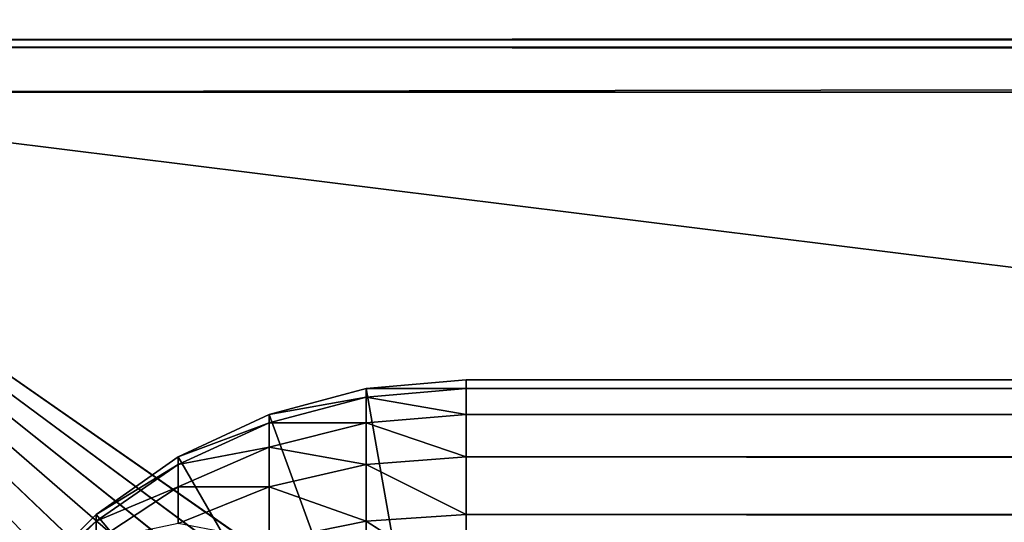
# Model space of a CAD drawing. Header units: centimetres. Extents: x 0.1 to 22.3, y 0.1 to 22.3.
# Tile 375 of 632: x 0.482 to 0.825, y 21.966 to 22.141. Entities that reach past the tile are written whole.
import ezdxf

# ---------------------------------------------------------------- set-up
doc = ezdxf.new("R2010")
doc.units = ezdxf.units.CM
doc.header["$LTSCALE"] = 2.54
doc.layers.get('0').update_dxf_attribs({"true_color": 0xff5454})

# ---------------------------------------------------------------- blocks, each defined once
blk = doc.blocks.new('Kosz na _mieci DELLA.STL')
at = {"color": 0}
for p, q in [((0.33747, 22.1158, 47.35), (22.14685, 22.14994, 47.34706)), ((0.33747, 22.1158, 47.35), (22.14685, 22.14994, 47.34706)), ((22.15465, 22.1467, 47.2451), (0.32745, 22.13403, 47.24832)), ((22.15465, 22.1467, 47.2451), (0.32745, 22.13403, 47.24832)), ((22.14674, 22.13268, 47.24857), (0.32745, 22.13403, 47.24832)), ((22.14674, 22.13268, 47.24857), (0.32745, 22.13403, 47.24832)), ((22.14674, 22.13268, 47.24857), (0.32889, 22.13144, 47.24877)), ((22.14674, 22.13268, 47.24857), (0.32889, 22.13144, 47.24877)), ((22.13747, 22.1158, 47.25), (0.32889, 22.13144, 47.24877)), ((22.13747, 22.1158, 47.25), (0.32889, 22.13144, 47.24877)), ((3.46383, 19.80061, 47.35), (0.33747, 22.1158, 47.35)), ((0.33747, 22.1158, 47.35), (3.29545, 19.75549, 47.35)), ((3.46383, 19.80061, 47.35), (0.33747, 22.1158, 47.35)), ((3.63747, 19.8158, 47.35), (0.33747, 22.1158, 47.35)), ((3.63747, 19.8158, 47.35), (0.33747, 22.1158, 47.35)), ((22.13747, 22.1158, 47.35), (0.33747, 22.1158, 47.35)), ((2.99469, 19.58185, 47.35), (0.33747, 22.1158, 47.35)), ((2.99469, 19.58185, 47.35), (0.33747, 22.1158, 47.35)), ((3.13747, 19.68183, 47.35), (0.33747, 22.1158, 47.35)), ((3.13747, 19.68183, 47.35), (0.33747, 22.1158, 47.35)), ((0.33747, 22.1158, 47.35), (3.29545, 19.75549, 47.35)), ((3.13747, 19.68183, 47.25), (0.33747, 22.1158, 47.25)), ((0.33747, 22.1158, 47.25), (3.29545, 19.75549, 47.25)), ((0.33747, 22.1158, 47.25), (3.29545, 19.75549, 47.25)), ((0.33747, 22.1158, 47.25), (3.46383, 19.80061, 47.25)), ((2.99469, 19.58185, 47.25), (0.33747, 22.1158, 47.25)), ((3.13747, 19.68183, 47.25), (0.33747, 22.1158, 47.25)), ((2.99469, 19.58185, 47.25), (0.33747, 22.1158, 47.25)), ((18.83747, 19.8158, 47.25), (0.33747, 22.1158, 47.25)), ((0.33747, 22.1158, 47.25), (22.13747, 22.1158, 47.25)), ((18.83747, 19.8158, 47.25), (0.33747, 22.1158, 47.25)), ((3.63747, 19.8158, 47.25), (0.33747, 22.1158, 47.25)), ((3.63747, 19.8158, 47.25), (0.33747, 22.1158, 47.25)), ((0.33747, 22.1158, 47.25), (3.46383, 19.80061, 47.25)), ((22.13747, 22.1158, 47.35), (0.33747, 22.1158, 47.35)), ((0.33747, 22.1158, 47.25), (22.13747, 22.1158, 47.25)), ((0.63747, 22.0158, 47.25), (0.60275, 22.01276, 47.25)), ((0.63747, 22.0158, 15.95), (0.60275, 22.01276, 15.95)), ((0.60275, 22.01276, 15.95), (0.63747, 22.0158, 47.25)), ((0.60275, 22.01276, 15.95), (0.63747, 22.0158, 47.25)), ((0.63747, 22.0158, 47.25), (0.60275, 22.01276, 47.25)), ((0.63747, 22.0158, 15.95), (0.60275, 22.01276, 15.95)), ((0.63747, 22.0158, 47.25), (21.83747, 22.0158, 47.25)), ((21.83747, 22.0158, 47.25), (0.63747, 22.0158, 15.95)), ((0.63747, 22.0158, 15.95), (0.63747, 22.0158, 47.25)), ((21.83747, 22.0158, 47.25), (0.63747, 22.0158, 15.95)), ((21.83747, 22.0158, 15.95), (0.63747, 22.0158, 15.95)), ((0.63747, 22.0158, 47.25), (21.83747, 22.0158, 47.25)), ((0.63747, 22.0158, 47.25), (0.63747, 21.8158, 47.25)), ((0.63747, 22.0158, 47.25), (0.63747, 21.8158, 47.25)), ((0.63747, 22.0158, 15.95), (0.63747, 22.0158, 47.25)), ((0.63747, 22.0158, 15.95), (0.63747, 22.01276, 15.91527)), ((0.63747, 22.0158, 15.95), (0.63747, 22.01276, 15.91527)), ((0.63747, 22.0158, 15.95), (21.83747, 22.01276, 15.91527)), ((0.63747, 22.0158, 15.95), (21.83747, 22.01276, 15.91527)), ((21.83747, 22.0158, 15.95), (0.63747, 22.0158, 15.95)), ((0.60275, 22.01276, 47.25), (0.56907, 22.00374, 47.25)), ((0.60275, 22.01276, 15.95), (0.56907, 22.00374, 15.95)), ((0.56907, 22.00374, 15.95), (0.60275, 22.01276, 47.25)), ((0.56907, 22.00374, 15.95), (0.60275, 22.01276, 47.25)), ((0.60275, 22.01276, 47.25), (0.56907, 22.00374, 47.25)), ((0.60275, 22.01276, 15.95), (0.56907, 22.00374, 15.95)), ((0.60275, 22.01276, 47.25), (0.63747, 21.8158, 47.25)), ((0.60275, 22.01276, 47.25), (0.63747, 21.8158, 47.25)), ((0.60275, 22.01276, 15.95), (0.60275, 22.01276, 47.25)), ((0.60275, 22.01276, 15.95), (0.60275, 22.01276, 47.25)), ((0.60275, 22.01276, 15.95), (0.60275, 22.00977, 15.9158)), ((0.60275, 22.00977, 15.9158), (0.63747, 22.01276, 15.91527)), ((0.60275, 22.00977, 15.9158), (0.63747, 22.01276, 15.91527)), ((0.60275, 22.01276, 15.95), (0.60275, 22.00977, 15.9158)), ((0.60275, 22.01276, 15.95), (0.63747, 22.01276, 15.91527)), ((0.60275, 22.01276, 15.95), (0.63747, 22.01276, 15.91527)), ((0.63747, 22.01276, 15.91527), (0.63747, 22.00374, 15.8816)), ((0.63747, 22.01276, 15.91527), (0.63747, 22.00374, 15.8816)), ((0.63747, 22.01276, 15.91527), (21.83747, 22.00374, 15.8816)), ((0.63747, 22.01276, 15.91527), (21.83747, 22.00374, 15.8816)), ((0.63747, 22.01276, 15.91527), (21.83747, 22.01276, 15.91527)), ((0.63747, 22.01276, 15.91527), (21.83747, 22.01276, 15.91527)), ((0.56907, 22.00088, 15.91736), (0.60275, 22.00977, 15.9158)), ((0.56907, 22.00088, 15.91736), (0.60275, 22.00977, 15.9158)), ((0.56907, 22.00374, 15.95), (0.60275, 22.00977, 15.9158)), ((0.56907, 22.00374, 15.95), (0.60275, 22.00977, 15.9158)), ((0.60275, 22.00977, 15.9158), (0.60275, 22.00088, 15.88264)), ((0.60275, 22.00977, 15.9158), (0.60275, 22.00088, 15.88264)), ((0.60275, 22.00977, 15.9158), (0.63747, 22.00374, 15.8816)), ((0.60275, 22.00977, 15.9158), (0.63747, 22.00374, 15.8816)), ((0.56907, 22.00374, 47.25), (0.53747, 21.98901, 47.25)), ((0.56907, 22.00374, 15.95), (0.53747, 21.98901, 15.95)), ((0.53747, 21.98901, 15.95), (0.56907, 22.00374, 47.25)), ((0.53747, 21.98901, 15.95), (0.56907, 22.00374, 47.25)), ((0.56907, 22.00374, 47.25), (0.53747, 21.98901, 47.25)), ((0.56907, 22.00374, 15.95), (0.53747, 21.98901, 15.95)), ((0.56907, 22.00374, 47.25), (0.63747, 21.8158, 47.25)), ((0.56907, 22.00374, 47.25), (0.63747, 21.8158, 47.25)), ((0.56907, 22.00374, 15.95), (0.56907, 22.00374, 47.25)), ((0.56907, 22.00374, 15.95), (0.56907, 22.00374, 47.25)), ((0.56907, 22.00374, 15.95), (0.56907, 22.00088, 15.91736)), ((0.56907, 22.00374, 15.95), (0.56907, 22.00088, 15.91736)), ((0.60275, 22.00088, 15.88264), (0.63747, 22.00374, 15.8816)), ((0.60275, 22.00088, 15.88264), (0.63747, 22.00374, 15.8816)), ((0.63747, 22.00374, 15.8816), (0.63747, 21.98901, 15.85)), ((0.63747, 22.00374, 15.8816), (0.63747, 21.98901, 15.85)), ((0.63747, 22.00374, 15.8816), (21.83747, 21.98901, 15.85)), ((0.63747, 22.00374, 15.8816), (21.83747, 21.98901, 15.85)), ((0.63747, 22.00374, 15.8816), (21.83747, 22.00374, 15.8816)), ((0.63747, 22.00374, 15.8816), (21.83747, 22.00374, 15.8816)), ((0.53747, 21.98637, 15.91992), (0.56907, 22.00088, 15.91736)), ((0.53747, 21.98637, 15.91992), (0.56907, 22.00088, 15.91736)), ((0.53747, 21.98901, 15.95), (0.56907, 22.00088, 15.91736)), ((0.53747, 21.98901, 15.95), (0.56907, 22.00088, 15.91736)), ((0.56907, 22.00088, 15.91736), (0.56907, 21.99241, 15.88572)), ((0.56907, 21.99241, 15.88572), (0.60275, 22.00088, 15.88264)), ((0.56907, 21.99241, 15.88572), (0.60275, 22.00088, 15.88264)), ((0.56907, 22.00088, 15.91736), (0.56907, 21.99241, 15.88572)), ((0.56907, 22.00088, 15.91736), (0.60275, 22.00088, 15.88264)), ((0.56907, 22.00088, 15.91736), (0.60275, 22.00088, 15.88264)), ((0.60275, 22.00088, 15.88264), (0.60275, 21.98637, 15.85152)), ((0.60275, 22.00088, 15.88264), (0.60275, 21.98637, 15.85152)), ((0.60275, 22.00088, 15.88264), (0.63747, 21.98901, 15.85)), ((0.60275, 22.00088, 15.88264), (0.63747, 21.98901, 15.85)), ((0.53747, 21.97856, 15.89076), (0.56907, 21.99241, 15.88572)), ((0.53747, 21.97856, 15.89076), (0.56907, 21.99241, 15.88572)), ((0.53747, 21.98637, 15.91992), (0.56907, 21.99241, 15.88572)), ((0.53747, 21.98637, 15.91992), (0.56907, 21.99241, 15.88572)), ((0.56907, 21.99241, 15.88572), (0.56907, 21.97856, 15.85603)), ((0.56907, 21.99241, 15.88572), (0.56907, 21.97856, 15.85603)), ((0.56907, 21.99241, 15.88572), (0.60275, 21.98637, 15.85152)), ((0.56907, 21.99241, 15.88572), (0.60275, 21.98637, 15.85152)), ((0.53747, 21.98901, 47.25), (0.50892, 21.96901, 47.25)), ((0.53747, 21.98901, 15.95), (0.50892, 21.96901, 15.95)), ((0.50892, 21.96901, 15.95), (0.53747, 21.98901, 47.25)), ((0.50892, 21.96901, 15.95), (0.53747, 21.98901, 47.25)), ((0.53747, 21.98901, 47.25), (0.50892, 21.96901, 47.25)), ((0.53747, 21.98901, 15.95), (0.50892, 21.96901, 15.95)), ((0.53747, 21.98901, 47.25), (0.63747, 21.8158, 47.25)), ((0.53747, 21.98901, 47.25), (0.63747, 21.8158, 47.25)), ((0.53747, 21.98901, 15.95), (0.53747, 21.98901, 47.25)), ((0.53747, 21.98901, 15.95), (0.53747, 21.98901, 47.25)), ((0.53747, 21.98901, 15.95), (0.53747, 21.98637, 15.91992)), ((0.53747, 21.98901, 15.95), (0.53747, 21.98637, 15.91992)), ((0.60275, 21.98637, 15.85152), (0.63747, 21.98901, 15.85)), ((0.60275, 21.98637, 15.85152), (0.63747, 21.98901, 15.85)), ((0.63747, 21.98901, 15.85), (0.63747, 21.96901, 15.82144)), ((0.63747, 21.98901, 15.85), (0.63747, 21.96901, 15.82144)), ((0.63747, 21.98901, 15.85), (21.83747, 21.96901, 15.82144)), ((0.63747, 21.98901, 15.85), (21.83747, 21.96901, 15.82144)), ((0.63747, 21.98901, 15.85), (21.83747, 21.98901, 15.85)), ((0.63747, 21.98901, 15.85), (21.83747, 21.98901, 15.85)), ((0.50892, 21.96668, 15.9234), (0.53747, 21.98637, 15.91992)), ((0.50892, 21.96668, 15.9234), (0.53747, 21.98637, 15.91992)), ((0.50892, 21.96901, 15.95), (0.53747, 21.98637, 15.91992)), ((0.50892, 21.96901, 15.95), (0.53747, 21.98637, 15.91992)), ((0.53747, 21.98637, 15.91992), (0.53747, 21.97856, 15.89076)), ((0.53747, 21.98637, 15.91992), (0.53747, 21.97856, 15.89076)), ((0.56907, 21.97856, 15.85603), (0.60275, 21.98637, 15.85152)), ((0.56907, 21.97856, 15.85603), (0.60275, 21.98637, 15.85152)), ((0.60275, 21.98637, 15.85152), (0.60275, 21.96668, 15.8234)), ((0.60275, 21.98637, 15.85152), (0.60275, 21.96668, 15.8234)), ((0.60275, 21.98637, 15.85152), (0.63747, 21.96901, 15.82144)), ((0.60275, 21.98637, 15.85152), (0.63747, 21.96901, 15.82144)), ((0.50892, 21.95977, 15.8976), (0.53747, 21.97856, 15.89076)), ((0.50892, 21.95977, 15.8976), (0.53747, 21.97856, 15.89076)), ((0.50892, 21.96668, 15.9234), (0.53747, 21.97856, 15.89076)), ((0.50892, 21.96668, 15.9234), (0.53747, 21.97856, 15.89076)), ((0.53747, 21.97856, 15.89076), (0.53747, 21.9658, 15.8634)), ((0.53747, 21.9658, 15.8634), (0.56907, 21.97856, 15.85603)), ((0.53747, 21.9658, 15.8634), (0.56907, 21.97856, 15.85603)), ((0.53747, 21.97856, 15.89076), (0.53747, 21.9658, 15.8634)), ((0.53747, 21.97856, 15.89076), (0.56907, 21.97856, 15.85603)), ((0.53747, 21.97856, 15.89076), (0.56907, 21.97856, 15.85603)), ((0.56907, 21.97856, 15.85603), (0.56907, 21.95977, 15.8292)), ((0.56907, 21.97856, 15.85603), (0.56907, 21.95977, 15.8292)), ((0.56907, 21.97856, 15.85603), (0.60275, 21.96668, 15.8234)), ((0.56907, 21.97856, 15.85603), (0.60275, 21.96668, 15.8234)), ((0.50892, 21.96901, 47.25), (0.48427, 21.94436, 47.25)), ((0.50892, 21.96901, 15.95), (0.48427, 21.94436, 15.95)), ((0.48427, 21.94436, 15.95), (0.50892, 21.96901, 47.25)), ((0.48427, 21.94436, 15.95), (0.50892, 21.96901, 47.25)), ((0.50892, 21.96901, 47.25), (0.48427, 21.94436, 47.25)), ((0.50892, 21.96901, 15.95), (0.48427, 21.94436, 15.95)), ((0.50892, 21.96901, 47.25), (0.63747, 21.8158, 47.25)), ((0.50892, 21.96901, 47.25), (0.63747, 21.8158, 47.25)), ((0.50892, 21.96901, 15.95), (0.50892, 21.96901, 47.25)), ((0.50892, 21.96901, 15.95), (0.50892, 21.96901, 47.25)), ((0.50892, 21.96901, 15.95), (0.50892, 21.96668, 15.9234)), ((0.50892, 21.96901, 15.95), (0.50892, 21.96668, 15.9234)), ((0.60275, 21.96668, 15.8234), (0.63747, 21.96901, 15.82144)), ((0.60275, 21.96668, 15.8234), (0.63747, 21.96901, 15.82144)), ((0.63747, 21.96901, 15.82144), (0.63747, 21.94436, 15.79679)), ((0.63747, 21.96901, 15.82144), (0.63747, 21.94436, 15.79679)), ((0.63747, 21.96901, 15.82144), (21.83747, 21.94436, 15.79679)), ((0.63747, 21.96901, 15.82144), (21.83747, 21.94436, 15.79679)), ((0.63747, 21.96901, 15.82144), (21.83747, 21.96901, 15.82144)), ((0.63747, 21.96901, 15.82144), (21.83747, 21.96901, 15.82144)), ((0.48427, 21.94241, 15.92768), (0.50892, 21.96668, 15.9234)), ((0.48427, 21.94241, 15.92768), (0.50892, 21.96668, 15.9234)), ((0.48427, 21.94436, 15.95), (0.50892, 21.96668, 15.9234)), ((0.48427, 21.94436, 15.95), (0.50892, 21.96668, 15.9234)), ((0.50892, 21.96668, 15.9234), (0.50892, 21.95977, 15.8976)), ((0.50892, 21.96668, 15.9234), (0.50892, 21.95977, 15.8976)), ((0.56907, 21.95977, 15.8292), (0.60275, 21.96668, 15.8234)), ((0.56907, 21.95977, 15.8292), (0.60275, 21.96668, 15.8234)), ((0.60275, 21.96668, 15.8234), (0.60275, 21.94241, 15.79912)), ((0.60275, 21.96668, 15.8234), (0.60275, 21.94241, 15.79912)), ((0.60275, 21.96668, 15.8234), (0.63747, 21.94436, 15.79679)), ((0.60275, 21.96668, 15.8234), (0.63747, 21.94436, 15.79679))]:
    blk.add_line(p, q, dxfattribs=at)
mesh = blk.add_polyface(dxfattribs=at)
corners = [(22.14685, 22.14994, 47.34706), (0.32844, 22.14869, 47.34728), (0.33747, 22.1158, 47.35)]
mesh.append_faces([[corners[k] for k in face] for face in [(0, 1, 2)]], dxfattribs={"color": 0})
mesh = blk.add_polyface(dxfattribs=at)
corners = [(22.14685, 22.14994, 47.34706), (0.33747, 22.1158, 47.35), (22.13747, 22.1158, 47.35)]
mesh.append_faces([[corners[k] for k in face] for face in [(0, 1, 2)]], dxfattribs={"color": 0})
mesh = blk.add_polyface(dxfattribs=at)
corners = [(22.15465, 22.1467, 47.2451), (0.32745, 22.13403, 47.24832), (0.3203, 22.1467, 47.2451)]
mesh.append_faces([[corners[k] for k in face] for face in [(0, 1, 2)]], dxfattribs={"color": 0})
mesh = blk.add_polyface(dxfattribs=at)
corners = [(22.15465, 22.1467, 47.2451), (22.14674, 22.13268, 47.24857), (0.32745, 22.13403, 47.24832)]
mesh.append_faces([[corners[k] for k in face] for face in [(0, 1, 2)]], dxfattribs={"color": 0})
mesh = blk.add_polyface(dxfattribs=at)
corners = [(22.14674, 22.13268, 47.24857), (0.32889, 22.13144, 47.24877), (0.32745, 22.13403, 47.24832)]
mesh.append_faces([[corners[k] for k in face] for face in [(0, 1, 2)]], dxfattribs={"color": 0})
mesh = blk.add_polyface(dxfattribs=at)
corners = [(22.14674, 22.13268, 47.24857), (22.13747, 22.1158, 47.25), (0.32889, 22.13144, 47.24877)]
mesh.append_faces([[corners[k] for k in face] for face in [(0, 1, 2)]], dxfattribs={"color": 0})
mesh = blk.add_polyface(dxfattribs=at)
corners = [(22.13747, 22.1158, 47.25), (0.33747, 22.1158, 47.25), (0.32889, 22.13144, 47.24877)]
mesh.append_faces([[corners[k] for k in face] for face in [(0, 1, 2)]], dxfattribs={"color": 0})
mesh = blk.add_polyface(dxfattribs=at)
corners = [(2.63747, 3.6158, 47.35), (0.33747, 22.1158, 47.35), (0.33747, 0.3158, 47.35)]
mesh.append_faces([[corners[k] for k in face] for face in [(0, 1, 2)]], dxfattribs={"color": 0})
mesh = blk.add_polyface(dxfattribs=at)
corners = [(2.63747, 18.8158, 47.35), (0.33747, 22.1158, 47.35), (2.63747, 3.6158, 47.35)]
mesh.append_faces([[corners[k] for k in face] for face in [(0, 1, 2)]], dxfattribs={"color": 0})
mesh = blk.add_polyface(dxfattribs=at)
corners = [(2.65267, 18.98945, 47.35), (0.33747, 22.1158, 47.35), (2.63747, 18.8158, 47.35)]
mesh.append_faces([[corners[k] for k in face] for face in [(0, 1, 2)]], dxfattribs={"color": 0})
mesh = blk.add_polyface(dxfattribs=at)
corners = [(2.69778, 19.15782, 47.35), (0.33747, 22.1158, 47.35), (2.65267, 18.98945, 47.35)]
mesh.append_faces([[corners[k] for k in face] for face in [(0, 1, 2)]], dxfattribs={"color": 0})
mesh = blk.add_polyface(dxfattribs=at)
corners = [(2.77145, 19.3158, 47.35), (0.33747, 22.1158, 47.35), (2.69778, 19.15782, 47.35)]
mesh.append_faces([[corners[k] for k in face] for face in [(0, 1, 2)]], dxfattribs={"color": 0})
mesh = blk.add_polyface(dxfattribs=at)
corners = [(2.87143, 19.45859, 47.35), (0.33747, 22.1158, 47.35), (2.77145, 19.3158, 47.35)]
mesh.append_faces([[corners[k] for k in face] for face in [(0, 1, 2)]], dxfattribs={"color": 0})
mesh = blk.add_polyface(dxfattribs=at)
corners = [(3.46383, 19.80061, 47.35), (0.33747, 22.1158, 47.35), (3.29545, 19.75549, 47.35)]
mesh.append_faces([[corners[k] for k in face] for face in [(0, 1, 2)]], dxfattribs={"color": 0})
mesh = blk.add_polyface(dxfattribs=at)
corners = [(3.63747, 19.8158, 47.35), (0.33747, 22.1158, 47.35), (3.46383, 19.80061, 47.35)]
mesh.append_faces([[corners[k] for k in face] for face in [(0, 1, 2)]], dxfattribs={"color": 0})
mesh = blk.add_polyface(dxfattribs=at)
corners = [(22.13747, 22.1158, 47.35), (0.33747, 22.1158, 47.35), (3.63747, 19.8158, 47.35)]
mesh.append_faces([[corners[k] for k in face] for face in [(0, 1, 2)]], dxfattribs={"color": 0})
mesh = blk.add_polyface(dxfattribs=at)
corners = [(2.99469, 19.58185, 47.35), (0.33747, 22.1158, 47.35), (2.87143, 19.45859, 47.35)]
mesh.append_faces([[corners[k] for k in face] for face in [(0, 1, 2)]], dxfattribs={"color": 0})
mesh = blk.add_polyface(dxfattribs=at)
corners = [(3.13747, 19.68183, 47.35), (0.33747, 22.1158, 47.35), (2.99469, 19.58185, 47.35)]
mesh.append_faces([[corners[k] for k in face] for face in [(0, 1, 2)]], dxfattribs={"color": 0})
mesh = blk.add_polyface(dxfattribs=at)
corners = [(3.29545, 19.75549, 47.35), (0.33747, 22.1158, 47.35), (3.13747, 19.68183, 47.35)]
mesh.append_faces([[corners[k] for k in face] for face in [(0, 1, 2)]], dxfattribs={"color": 0})
mesh = blk.add_polyface(dxfattribs=at)
corners = [(2.63747, 18.8158, 47.25), (0.33747, 0.3158, 47.25), (0.33747, 22.1158, 47.25)]
mesh.append_faces([[corners[k] for k in face] for face in [(0, 1, 2)]], dxfattribs={"color": 0})
mesh = blk.add_polyface(dxfattribs=at)
corners = [(3.29545, 19.75549, 47.25), (3.13747, 19.68183, 47.25), (0.33747, 22.1158, 47.25)]
mesh.append_faces([[corners[k] for k in face] for face in [(0, 1, 2)]], dxfattribs={"color": 0})
mesh = blk.add_polyface(dxfattribs=at)
corners = [(3.46383, 19.80061, 47.25), (3.29545, 19.75549, 47.25), (0.33747, 22.1158, 47.25)]
mesh.append_faces([[corners[k] for k in face] for face in [(0, 1, 2)]], dxfattribs={"color": 0})
mesh = blk.add_polyface(dxfattribs=at)
corners = [(3.13747, 19.68183, 47.25), (2.99469, 19.58185, 47.25), (0.33747, 22.1158, 47.25)]
mesh.append_faces([[corners[k] for k in face] for face in [(0, 1, 2)]], dxfattribs={"color": 0})
mesh = blk.add_polyface(dxfattribs=at)
corners = [(2.99469, 19.58185, 47.25), (2.87143, 19.45859, 47.25), (0.33747, 22.1158, 47.25)]
mesh.append_faces([[corners[k] for k in face] for face in [(0, 1, 2)]], dxfattribs={"color": 0})
mesh = blk.add_polyface(dxfattribs=at)
corners = [(2.87143, 19.45859, 47.25), (2.77145, 19.3158, 47.25), (0.33747, 22.1158, 47.25)]
mesh.append_faces([[corners[k] for k in face] for face in [(0, 1, 2)]], dxfattribs={"color": 0})
mesh = blk.add_polyface(dxfattribs=at)
corners = [(2.77145, 19.3158, 47.25), (2.69778, 19.15782, 47.25), (0.33747, 22.1158, 47.25)]
mesh.append_faces([[corners[k] for k in face] for face in [(0, 1, 2)]], dxfattribs={"color": 0})
mesh = blk.add_polyface(dxfattribs=at)
corners = [(2.69778, 19.15782, 47.25), (2.65267, 18.98945, 47.25), (0.33747, 22.1158, 47.25)]
mesh.append_faces([[corners[k] for k in face] for face in [(0, 1, 2)]], dxfattribs={"color": 0})
mesh = blk.add_polyface(dxfattribs=at)
corners = [(2.65267, 18.98945, 47.25), (2.63747, 18.8158, 47.25), (0.33747, 22.1158, 47.25)]
mesh.append_faces([[corners[k] for k in face] for face in [(0, 1, 2)]], dxfattribs={"color": 0})
mesh = blk.add_polyface(dxfattribs=at)
corners = [(22.13747, 22.1158, 47.25), (18.83747, 19.8158, 47.25), (0.33747, 22.1158, 47.25)]
mesh.append_faces([[corners[k] for k in face] for face in [(0, 1, 2)]], dxfattribs={"color": 0})
mesh = blk.add_polyface(dxfattribs=at)
corners = [(18.83747, 19.8158, 47.25), (3.63747, 19.8158, 47.25), (0.33747, 22.1158, 47.25)]
mesh.append_faces([[corners[k] for k in face] for face in [(0, 1, 2)]], dxfattribs={"color": 0})
mesh = blk.add_polyface(dxfattribs=at)
corners = [(3.63747, 19.8158, 47.25), (3.46383, 19.80061, 47.25), (0.33747, 22.1158, 47.25)]
mesh.append_faces([[corners[k] for k in face] for face in [(0, 1, 2)]], dxfattribs={"color": 0})
mesh = blk.add_polyface(dxfattribs=at)
corners = [(0.63747, 22.0158, 47.25), (0.60275, 22.01276, 47.25), (0.63747, 21.8158, 47.25)]
mesh.append_faces([[corners[k] for k in face] for face in [(0, 1, 2)]], dxfattribs={"color": 0})
mesh = blk.add_polyface(dxfattribs=at)
corners = [(0.63747, 22.0158, 47.25), (0.63747, 22.0158, 15.95), (0.60275, 22.01276, 15.95)]
mesh.append_faces([[corners[k] for k in face] for face in [(0, 1, 2)]], dxfattribs={"color": 0})
mesh = blk.add_polyface(dxfattribs=at)
corners = [(0.63747, 22.0158, 47.25), (0.60275, 22.01276, 15.95), (0.60275, 22.01276, 47.25)]
mesh.append_faces([[corners[k] for k in face] for face in [(0, 1, 2)]], dxfattribs={"color": 0})
mesh = blk.add_polyface(dxfattribs=at)
corners = [(0.63747, 22.0158, 15.95), (0.63747, 22.01276, 15.91527), (0.60275, 22.01276, 15.95)]
mesh.append_faces([[corners[k] for k in face] for face in [(0, 1, 2)]], dxfattribs={"color": 0})
mesh = blk.add_polyface(dxfattribs=at)
corners = [(21.83747, 22.0158, 47.25), (0.63747, 22.0158, 15.95), (0.63747, 22.0158, 47.25)]
mesh.append_faces([[corners[k] for k in face] for face in [(0, 1, 2)]], dxfattribs={"color": 0})
mesh = blk.add_polyface(dxfattribs=at)
corners = [(21.83747, 22.0158, 47.25), (21.83747, 22.0158, 15.95), (0.63747, 22.0158, 15.95)]
mesh.append_faces([[corners[k] for k in face] for face in [(0, 1, 2)]], dxfattribs={"color": 0})
mesh = blk.add_polyface(dxfattribs=at)
corners = [(21.83747, 22.0158, 47.25), (0.63747, 21.8158, 47.25), (21.83747, 21.8158, 47.25)]
mesh.append_faces([[corners[k] for k in face] for face in [(0, 1, 2)]], dxfattribs={"color": 0})
mesh = blk.add_polyface(dxfattribs=at)
corners = [(21.83747, 22.0158, 47.25), (0.63747, 22.0158, 47.25), (0.63747, 21.8158, 47.25)]
mesh.append_faces([[corners[k] for k in face] for face in [(0, 1, 2)]], dxfattribs={"color": 0})
mesh = blk.add_polyface(dxfattribs=at)
corners = [(0.63747, 22.0158, 15.95), (21.83747, 22.01276, 15.91527), (0.63747, 22.01276, 15.91527)]
mesh.append_faces([[corners[k] for k in face] for face in [(0, 1, 2)]], dxfattribs={"color": 0})
mesh = blk.add_polyface(dxfattribs=at)
corners = [(21.83747, 22.0158, 15.95), (21.83747, 22.01276, 15.91527), (0.63747, 22.0158, 15.95)]
mesh.append_faces([[corners[k] for k in face] for face in [(0, 1, 2)]], dxfattribs={"color": 0})
mesh = blk.add_polyface(dxfattribs=at)
corners = [(0.63747, 21.8158, 47.25), (0.60275, 22.01276, 47.25), (0.56907, 22.00374, 47.25)]
mesh.append_faces([[corners[k] for k in face] for face in [(0, 1, 2)]], dxfattribs={"color": 0})
mesh = blk.add_polyface(dxfattribs=at)
corners = [(0.60275, 22.01276, 47.25), (0.60275, 22.01276, 15.95), (0.56907, 22.00374, 15.95)]
mesh.append_faces([[corners[k] for k in face] for face in [(0, 1, 2)]], dxfattribs={"color": 0})
mesh = blk.add_polyface(dxfattribs=at)
corners = [(0.60275, 22.01276, 47.25), (0.56907, 22.00374, 15.95), (0.56907, 22.00374, 47.25)]
mesh.append_faces([[corners[k] for k in face] for face in [(0, 1, 2)]], dxfattribs={"color": 0})
mesh = blk.add_polyface(dxfattribs=at)
corners = [(0.60275, 22.01276, 15.95), (0.60275, 22.00977, 15.9158), (0.56907, 22.00374, 15.95)]
mesh.append_faces([[corners[k] for k in face] for face in [(0, 1, 2)]], dxfattribs={"color": 0})
mesh = blk.add_polyface(dxfattribs=at)
corners = [(0.60275, 22.00977, 15.9158), (0.63747, 22.01276, 15.91527), (0.63747, 22.00374, 15.8816)]
mesh.append_faces([[corners[k] for k in face] for face in [(0, 1, 2)]], dxfattribs={"color": 0})
mesh = blk.add_polyface(dxfattribs=at)
corners = [(0.60275, 22.01276, 15.95), (0.63747, 22.01276, 15.91527), (0.60275, 22.00977, 15.9158)]
mesh.append_faces([[corners[k] for k in face] for face in [(0, 1, 2)]], dxfattribs={"color": 0})
mesh = blk.add_polyface(dxfattribs=at)
corners = [(0.63747, 22.01276, 15.91527), (21.83747, 22.00374, 15.8816), (0.63747, 22.00374, 15.8816)]
mesh.append_faces([[corners[k] for k in face] for face in [(0, 1, 2)]], dxfattribs={"color": 0})
mesh = blk.add_polyface(dxfattribs=at)
corners = [(21.83747, 22.01276, 15.91527), (21.83747, 22.00374, 15.8816), (0.63747, 22.01276, 15.91527)]
mesh.append_faces([[corners[k] for k in face] for face in [(0, 1, 2)]], dxfattribs={"color": 0})
mesh = blk.add_polyface(dxfattribs=at)
corners = [(0.56907, 22.00088, 15.91736), (0.60275, 22.00977, 15.9158), (0.60275, 22.00088, 15.88264)]
mesh.append_faces([[corners[k] for k in face] for face in [(0, 1, 2)]], dxfattribs={"color": 0})
mesh = blk.add_polyface(dxfattribs=at)
corners = [(0.56907, 22.00374, 15.95), (0.60275, 22.00977, 15.9158), (0.56907, 22.00088, 15.91736)]
mesh.append_faces([[corners[k] for k in face] for face in [(0, 1, 2)]], dxfattribs={"color": 0})
mesh = blk.add_polyface(dxfattribs=at)
corners = [(0.60275, 22.00977, 15.9158), (0.63747, 22.00374, 15.8816), (0.60275, 22.00088, 15.88264)]
mesh.append_faces([[corners[k] for k in face] for face in [(0, 1, 2)]], dxfattribs={"color": 0})
mesh = blk.add_polyface(dxfattribs=at)
corners = [(0.63747, 21.8158, 47.25), (0.56907, 22.00374, 47.25), (0.53747, 21.98901, 47.25)]
mesh.append_faces([[corners[k] for k in face] for face in [(0, 1, 2)]], dxfattribs={"color": 0})
mesh = blk.add_polyface(dxfattribs=at)
corners = [(0.56907, 22.00374, 47.25), (0.56907, 22.00374, 15.95), (0.53747, 21.98901, 15.95)]
mesh.append_faces([[corners[k] for k in face] for face in [(0, 1, 2)]], dxfattribs={"color": 0})
mesh = blk.add_polyface(dxfattribs=at)
corners = [(0.56907, 22.00374, 47.25), (0.53747, 21.98901, 15.95), (0.53747, 21.98901, 47.25)]
mesh.append_faces([[corners[k] for k in face] for face in [(0, 1, 2)]], dxfattribs={"color": 0})
mesh = blk.add_polyface(dxfattribs=at)
corners = [(0.56907, 22.00374, 15.95), (0.56907, 22.00088, 15.91736), (0.53747, 21.98901, 15.95)]
mesh.append_faces([[corners[k] for k in face] for face in [(0, 1, 2)]], dxfattribs={"color": 0})
mesh = blk.add_polyface(dxfattribs=at)
corners = [(0.60275, 22.00088, 15.88264), (0.63747, 22.00374, 15.8816), (0.63747, 21.98901, 15.85)]
mesh.append_faces([[corners[k] for k in face] for face in [(0, 1, 2)]], dxfattribs={"color": 0})
mesh = blk.add_polyface(dxfattribs=at)
corners = [(0.63747, 22.00374, 15.8816), (21.83747, 21.98901, 15.85), (0.63747, 21.98901, 15.85)]
mesh.append_faces([[corners[k] for k in face] for face in [(0, 1, 2)]], dxfattribs={"color": 0})
mesh = blk.add_polyface(dxfattribs=at)
corners = [(21.83747, 22.00374, 15.8816), (21.83747, 21.98901, 15.85), (0.63747, 22.00374, 15.8816)]
mesh.append_faces([[corners[k] for k in face] for face in [(0, 1, 2)]], dxfattribs={"color": 0})
mesh = blk.add_polyface(dxfattribs=at)
corners = [(0.53747, 21.98637, 15.91992), (0.56907, 22.00088, 15.91736), (0.56907, 21.99241, 15.88572)]
mesh.append_faces([[corners[k] for k in face] for face in [(0, 1, 2)]], dxfattribs={"color": 0})
mesh = blk.add_polyface(dxfattribs=at)
corners = [(0.53747, 21.98901, 15.95), (0.56907, 22.00088, 15.91736), (0.53747, 21.98637, 15.91992)]
mesh.append_faces([[corners[k] for k in face] for face in [(0, 1, 2)]], dxfattribs={"color": 0})
mesh = blk.add_polyface(dxfattribs=at)
corners = [(0.56907, 21.99241, 15.88572), (0.60275, 22.00088, 15.88264), (0.60275, 21.98637, 15.85152)]
mesh.append_faces([[corners[k] for k in face] for face in [(0, 1, 2)]], dxfattribs={"color": 0})
mesh = blk.add_polyface(dxfattribs=at)
corners = [(0.56907, 22.00088, 15.91736), (0.60275, 22.00088, 15.88264), (0.56907, 21.99241, 15.88572)]
mesh.append_faces([[corners[k] for k in face] for face in [(0, 1, 2)]], dxfattribs={"color": 0})
mesh = blk.add_polyface(dxfattribs=at)
corners = [(0.60275, 22.00088, 15.88264), (0.63747, 21.98901, 15.85), (0.60275, 21.98637, 15.85152)]
mesh.append_faces([[corners[k] for k in face] for face in [(0, 1, 2)]], dxfattribs={"color": 0})
mesh = blk.add_polyface(dxfattribs=at)
corners = [(0.53747, 21.97856, 15.89076), (0.56907, 21.99241, 15.88572), (0.56907, 21.97856, 15.85603)]
mesh.append_faces([[corners[k] for k in face] for face in [(0, 1, 2)]], dxfattribs={"color": 0})
mesh = blk.add_polyface(dxfattribs=at)
corners = [(0.53747, 21.98637, 15.91992), (0.56907, 21.99241, 15.88572), (0.53747, 21.97856, 15.89076)]
mesh.append_faces([[corners[k] for k in face] for face in [(0, 1, 2)]], dxfattribs={"color": 0})
mesh = blk.add_polyface(dxfattribs=at)
corners = [(0.56907, 21.99241, 15.88572), (0.60275, 21.98637, 15.85152), (0.56907, 21.97856, 15.85603)]
mesh.append_faces([[corners[k] for k in face] for face in [(0, 1, 2)]], dxfattribs={"color": 0})
mesh = blk.add_polyface(dxfattribs=at)
corners = [(0.63747, 21.8158, 47.25), (0.53747, 21.98901, 47.25), (0.50892, 21.96901, 47.25)]
mesh.append_faces([[corners[k] for k in face] for face in [(0, 1, 2)]], dxfattribs={"color": 0})
mesh = blk.add_polyface(dxfattribs=at)
corners = [(0.53747, 21.98901, 47.25), (0.53747, 21.98901, 15.95), (0.50892, 21.96901, 15.95)]
mesh.append_faces([[corners[k] for k in face] for face in [(0, 1, 2)]], dxfattribs={"color": 0})
mesh = blk.add_polyface(dxfattribs=at)
corners = [(0.53747, 21.98901, 47.25), (0.50892, 21.96901, 15.95), (0.50892, 21.96901, 47.25)]
mesh.append_faces([[corners[k] for k in face] for face in [(0, 1, 2)]], dxfattribs={"color": 0})
mesh = blk.add_polyface(dxfattribs=at)
corners = [(0.53747, 21.98901, 15.95), (0.53747, 21.98637, 15.91992), (0.50892, 21.96901, 15.95)]
mesh.append_faces([[corners[k] for k in face] for face in [(0, 1, 2)]], dxfattribs={"color": 0})
mesh = blk.add_polyface(dxfattribs=at)
corners = [(0.60275, 21.98637, 15.85152), (0.63747, 21.98901, 15.85), (0.63747, 21.96901, 15.82144)]
mesh.append_faces([[corners[k] for k in face] for face in [(0, 1, 2)]], dxfattribs={"color": 0})
mesh = blk.add_polyface(dxfattribs=at)
corners = [(0.63747, 21.98901, 15.85), (21.83747, 21.96901, 15.82144), (0.63747, 21.96901, 15.82144)]
mesh.append_faces([[corners[k] for k in face] for face in [(0, 1, 2)]], dxfattribs={"color": 0})
mesh = blk.add_polyface(dxfattribs=at)
corners = [(21.83747, 21.98901, 15.85), (21.83747, 21.96901, 15.82144), (0.63747, 21.98901, 15.85)]
mesh.append_faces([[corners[k] for k in face] for face in [(0, 1, 2)]], dxfattribs={"color": 0})
mesh = blk.add_polyface(dxfattribs=at)
corners = [(0.50892, 21.96668, 15.9234), (0.53747, 21.98637, 15.91992), (0.53747, 21.97856, 15.89076)]
mesh.append_faces([[corners[k] for k in face] for face in [(0, 1, 2)]], dxfattribs={"color": 0})
mesh = blk.add_polyface(dxfattribs=at)
corners = [(0.50892, 21.96901, 15.95), (0.53747, 21.98637, 15.91992), (0.50892, 21.96668, 15.9234)]
mesh.append_faces([[corners[k] for k in face] for face in [(0, 1, 2)]], dxfattribs={"color": 0})
mesh = blk.add_polyface(dxfattribs=at)
corners = [(0.56907, 21.97856, 15.85603), (0.60275, 21.98637, 15.85152), (0.60275, 21.96668, 15.8234)]
mesh.append_faces([[corners[k] for k in face] for face in [(0, 1, 2)]], dxfattribs={"color": 0})
mesh = blk.add_polyface(dxfattribs=at)
corners = [(0.60275, 21.98637, 15.85152), (0.63747, 21.96901, 15.82144), (0.60275, 21.96668, 15.8234)]
mesh.append_faces([[corners[k] for k in face] for face in [(0, 1, 2)]], dxfattribs={"color": 0})
mesh = blk.add_polyface(dxfattribs=at)
corners = [(0.50892, 21.95977, 15.8976), (0.53747, 21.97856, 15.89076), (0.53747, 21.9658, 15.8634)]
mesh.append_faces([[corners[k] for k in face] for face in [(0, 1, 2)]], dxfattribs={"color": 0})
mesh = blk.add_polyface(dxfattribs=at)
corners = [(0.50892, 21.96668, 15.9234), (0.53747, 21.97856, 15.89076), (0.50892, 21.95977, 15.8976)]
mesh.append_faces([[corners[k] for k in face] for face in [(0, 1, 2)]], dxfattribs={"color": 0})
mesh = blk.add_polyface(dxfattribs=at)
corners = [(0.53747, 21.9658, 15.8634), (0.56907, 21.97856, 15.85603), (0.56907, 21.95977, 15.8292)]
mesh.append_faces([[corners[k] for k in face] for face in [(0, 1, 2)]], dxfattribs={"color": 0})
mesh = blk.add_polyface(dxfattribs=at)
corners = [(0.53747, 21.97856, 15.89076), (0.56907, 21.97856, 15.85603), (0.53747, 21.9658, 15.8634)]
mesh.append_faces([[corners[k] for k in face] for face in [(0, 1, 2)]], dxfattribs={"color": 0})
mesh = blk.add_polyface(dxfattribs=at)
corners = [(0.56907, 21.97856, 15.85603), (0.60275, 21.96668, 15.8234), (0.56907, 21.95977, 15.8292)]
mesh.append_faces([[corners[k] for k in face] for face in [(0, 1, 2)]], dxfattribs={"color": 0})
mesh = blk.add_polyface(dxfattribs=at)
corners = [(0.63747, 21.8158, 47.25), (0.50892, 21.96901, 47.25), (0.48427, 21.94436, 47.25)]
mesh.append_faces([[corners[k] for k in face] for face in [(0, 1, 2)]], dxfattribs={"color": 0})
mesh = blk.add_polyface(dxfattribs=at)
corners = [(0.50892, 21.96901, 15.95), (0.48427, 21.94436, 15.95), (0.50892, 21.96901, 47.25)]
mesh.append_faces([[corners[k] for k in face] for face in [(0, 1, 2)]], dxfattribs={"color": 0})
mesh = blk.add_polyface(dxfattribs=at)
corners = [(0.50892, 21.96901, 47.25), (0.48427, 21.94436, 15.95), (0.48427, 21.94436, 47.25)]
mesh.append_faces([[corners[k] for k in face] for face in [(0, 1, 2)]], dxfattribs={"color": 0})
mesh = blk.add_polyface(dxfattribs=at)
corners = [(0.50892, 21.96901, 15.95), (0.50892, 21.96668, 15.9234), (0.48427, 21.94436, 15.95)]
mesh.append_faces([[corners[k] for k in face] for face in [(0, 1, 2)]], dxfattribs={"color": 0})
mesh = blk.add_polyface(dxfattribs=at)
corners = [(0.60275, 21.96668, 15.8234), (0.63747, 21.96901, 15.82144), (0.63747, 21.94436, 15.79679)]
mesh.append_faces([[corners[k] for k in face] for face in [(0, 1, 2)]], dxfattribs={"color": 0})
mesh = blk.add_polyface(dxfattribs=at)
corners = [(0.63747, 21.96901, 15.82144), (21.83747, 21.94436, 15.79679), (0.63747, 21.94436, 15.79679)]
mesh.append_faces([[corners[k] for k in face] for face in [(0, 1, 2)]], dxfattribs={"color": 0})
mesh = blk.add_polyface(dxfattribs=at)
corners = [(21.83747, 21.96901, 15.82144), (21.83747, 21.94436, 15.79679), (0.63747, 21.96901, 15.82144)]
mesh.append_faces([[corners[k] for k in face] for face in [(0, 1, 2)]], dxfattribs={"color": 0})
mesh = blk.add_polyface(dxfattribs=at)
corners = [(0.50892, 21.96668, 15.9234), (0.50892, 21.95977, 15.8976), (0.48427, 21.94241, 15.92768)]
mesh.append_faces([[corners[k] for k in face] for face in [(0, 1, 2)]], dxfattribs={"color": 0})
mesh = blk.add_polyface(dxfattribs=at)
corners = [(0.48427, 21.94436, 15.95), (0.50892, 21.96668, 15.9234), (0.48427, 21.94241, 15.92768)]
mesh.append_faces([[corners[k] for k in face] for face in [(0, 1, 2)]], dxfattribs={"color": 0})
mesh = blk.add_polyface(dxfattribs=at)
corners = [(0.56907, 21.95977, 15.8292), (0.60275, 21.96668, 15.8234), (0.60275, 21.94241, 15.79912)]
mesh.append_faces([[corners[k] for k in face] for face in [(0, 1, 2)]], dxfattribs={"color": 0})
mesh = blk.add_polyface(dxfattribs=at)
corners = [(0.60275, 21.96668, 15.8234), (0.63747, 21.94436, 15.79679), (0.60275, 21.94241, 15.79912)]
mesh.append_faces([[corners[k] for k in face] for face in [(0, 1, 2)]], dxfattribs={"color": 0})

msp = doc.modelspace()

# ---------------------------------------------------------------- block references
at = {"color": 0}
msp.add_blockref('Kosz na _mieci DELLA.STL', (0, 0), dxfattribs=at)

doc.saveas('drawing.dxf')
